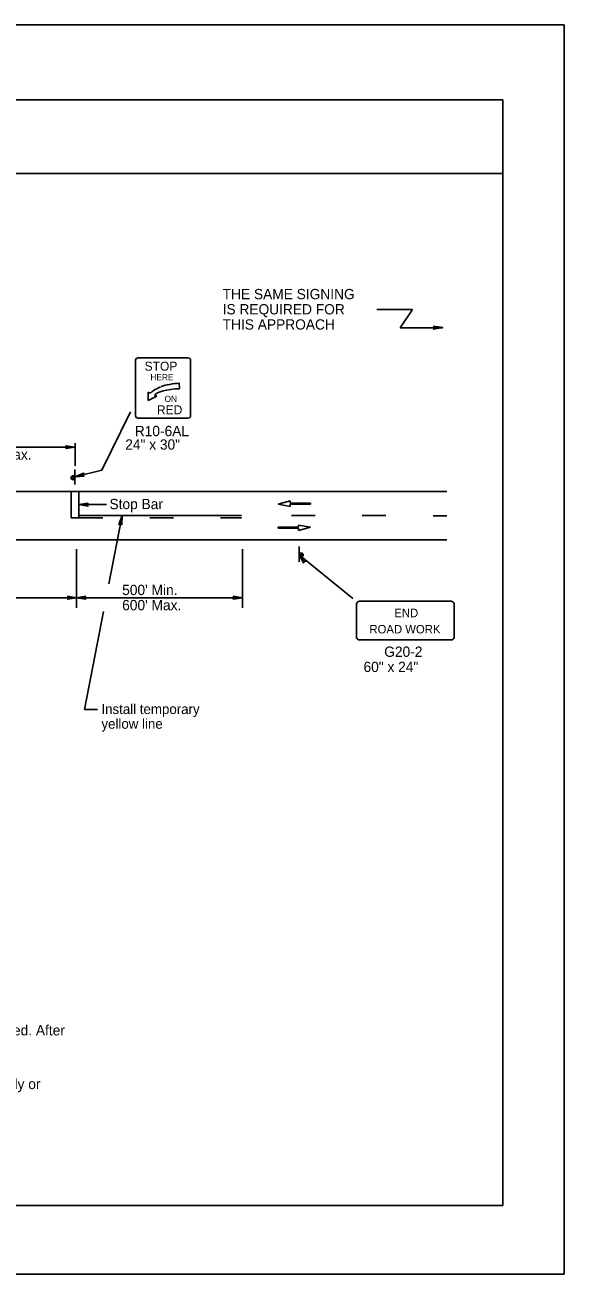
# Model space of a CAD drawing. Extents: x -14145 to -13662, y 30244 to 30661.
# Drawn here: x -13768.19 to -13757.17, y 30343.81 to 30369.31 of the extents above; entities that cross this region are included whole.
import ezdxf

# ---------------------------------------------------------------- set-up
doc = ezdxf.new("R2010")
doc.units = 0
for name, color, linetype in [('1', 7, 'Continuous'), ('10', 7, 'Continuous'), ('2', 7, 'Continuous'), ('61', 7, 'Continuous')]:
    doc.layers.add(name, color=color, linetype=linetype)

msp = doc.modelspace()

# ---------------------------------------------------------------- linework, layer by layer
at = {"layer": '1'}
for p, q in [((-13761, 30363.501), (-13760.274, 30363.501)), ((-13760.274, 30363.5), (-13760.526, 30363.127)), ((-13760.526, 30363.127), (-13759.655, 30363.127)), ((-13765.934, 30361.328), (-13765.934, 30362.464)), ((-13765.879, 30362.511), (-13764.861, 30362.511)), ((-13764.807, 30362.464), (-13764.807, 30361.328)), ((-13765.036, 30361.883), (-13765.038, 30361.994)), ((-13765.671, 30361.811), (-13765.671, 30361.64)), ((-13765.626, 30361.789), (-13765.671, 30361.811)), ((-13765.671, 30361.64), (-13765.5, 30361.726)), ((-13765.5, 30361.726), (-13765.547, 30361.749)), ((-13766.037, 30361.41), (-13766.622, 30360.218)), ((-13764.861, 30361.281), (-13765.879, 30361.281)), ((-13769.682, 30360.688), (-13767.17, 30360.688)), ((-13767.169, 30360.308), (-13767.169, 30360.769)), ((-13767.17, 30360.235), (-13767.17, 30359.923)), ((-13766.623, 30360.219), (-13767.17, 30360.079)), ((-13788.653, 30359.782), (-13759.569, 30359.782)), ((-13767.248, 30359.246), (-13767.248, 30359.782)), ((-13767.092, 30359.246), (-13767.092, 30359.782)), ((-13762.774, 30359.589), (-13763.015, 30359.523)), ((-13762.774, 30359.544), (-13762.774, 30359.589)), ((-13762.358, 30359.544), (-13762.774, 30359.544)), ((-13762.358, 30359.522), (-13762.358, 30359.544)), ((-13766.527, 30359.514), (-13767.092, 30359.514)), ((-13763.769, 30359.29), (-13767.092, 30359.29)), ((-13766.479, 30357.898), (-13766.208, 30359.29)), ((-13763.015, 30359.523), (-13762.772, 30359.477)), ((-13762.772, 30359.477), (-13762.772, 30359.522)), ((-13762.772, 30359.522), (-13762.358, 30359.522)), ((-13762.26, 30359.29), (-13762.746, 30359.29)), ((-13760.813, 30359.29), (-13761.299, 30359.29)), ((-13759.569, 30359.289), (-13759.852, 30359.289)), ((-13767.248, 30359.246), (-13767.092, 30359.246)), ((-13766.601, 30359.246), (-13767.087, 30359.246)), ((-13765.154, 30359.246), (-13765.64, 30359.246)), ((-13763.769, 30359.246), (-13764.193, 30359.246)), ((-13762.602, 30359.053), (-13763.015, 30359.053)), ((-13763.015, 30359.053), (-13763.015, 30359.031)), ((-13763.015, 30359.031), (-13762.599, 30359.031)), ((-13762.358, 30359.052), (-13762.602, 30359.098)), ((-13762.602, 30359.098), (-13762.602, 30359.053)), ((-13762.599, 30358.986), (-13762.358, 30359.052)), ((-13762.599, 30359.031), (-13762.599, 30358.986)), ((-13788.653, 30358.798), (-13759.569, 30358.798)), ((-13767.137, 30357.41), (-13767.137, 30358.604)), ((-13763.749, 30357.41), (-13763.749, 30358.604)), ((-13762.586, 30358.659), (-13762.586, 30358.347)), ((-13762.586, 30358.659), (-13762.586, 30358.347)), ((-13761.488, 30357.598), (-13762.587, 30358.488)), ((-13772.245, 30357.614), (-13767.137, 30357.614)), ((-13767.137, 30357.614), (-13763.749, 30357.614)), ((-13759.481, 30357.543), (-13761.354, 30357.543)), ((-13759.481, 30357.543), (-13761.354, 30357.543)), ((-13766.978, 30355.329), (-13766.588, 30357.334)), ((-13761.415, 30357.492), (-13761.415, 30356.804)), ((-13759.42, 30356.804), (-13759.42, 30357.492)), ((-13761.354, 30356.752), (-13759.481, 30356.752)), ((-13766.978, 30355.329), (-13766.707, 30355.329))]:
    msp.add_line(p, q, dxfattribs=at)
for points in [[(-13759.834, 30363.15), (-13759.826, 30363.136), (-13759.654, 30363.128), (-13759.834, 30363.15), (-13759.839, 30363.157), (-13759.654, 30363.128), (-13759.825, 30363.116), (-13759.833, 30363.106), (-13759.654, 30363.128), (-13759.842, 30363.096), (-13759.833, 30363.106)], [(-13767.35, 30360.712), (-13767.344, 30360.7), (-13767.17, 30360.688), (-13767.35, 30360.712), (-13767.356, 30360.718), (-13767.17, 30360.688), (-13767.344, 30360.682), (-13767.35, 30360.67), (-13767.17, 30360.688), (-13767.356, 30360.658), (-13767.35, 30360.67)], [(-13766.99, 30360.103), (-13767.002, 30360.115), (-13767.17, 30360.079), (-13766.99, 30360.103), (-13766.984, 30360.097), (-13767.17, 30360.079), (-13767.008, 30360.133), (-13767.002, 30360.145), (-13767.17, 30360.079), (-13766.996, 30360.157), (-13767.002, 30360.145)], [(-13766.911, 30359.536), (-13766.92, 30359.521), (-13767.092, 30359.514), (-13766.911, 30359.536), (-13766.907, 30359.543), (-13767.092, 30359.514), (-13766.922, 30359.502), (-13766.912, 30359.492), (-13767.092, 30359.514), (-13766.904, 30359.481), (-13766.912, 30359.492)], [(-13766.218, 30359.107), (-13766.232, 30359.119), (-13766.208, 30359.29), (-13766.218, 30359.107), (-13766.212, 30359.103), (-13766.208, 30359.29), (-13766.25, 30359.126), (-13766.262, 30359.116), (-13766.208, 30359.29), (-13766.274, 30359.11), (-13766.262, 30359.116)], [(-13762.493, 30358.333), (-13762.487, 30358.348), (-13762.587, 30358.488), (-13762.493, 30358.333), (-13762.496, 30358.325), (-13762.587, 30358.488), (-13762.472, 30358.361), (-13762.459, 30358.361), (-13762.587, 30358.488), (-13762.446, 30358.36), (-13762.459, 30358.361)], [(-13767.317, 30357.638), (-13767.305, 30357.62), (-13767.137, 30357.614), (-13767.317, 30357.638), (-13767.323, 30357.644), (-13767.137, 30357.614), (-13767.305, 30357.608), (-13767.311, 30357.59), (-13767.137, 30357.614), (-13767.323, 30357.584), (-13767.311, 30357.59)], [(-13766.963, 30357.59), (-13766.969, 30357.602), (-13767.137, 30357.614), (-13766.963, 30357.59), (-13766.951, 30357.584), (-13767.137, 30357.614), (-13766.969, 30357.62), (-13766.963, 30357.632), (-13767.137, 30357.614), (-13766.951, 30357.644), (-13766.963, 30357.632)], [(-13763.929, 30357.638), (-13763.923, 30357.626), (-13763.749, 30357.614), (-13763.929, 30357.638), (-13763.935, 30357.644), (-13763.749, 30357.614), (-13763.923, 30357.608), (-13763.929, 30357.596), (-13763.749, 30357.614), (-13763.935, 30357.584), (-13763.929, 30357.596)]]:
    msp.add_lwpolyline(points, dxfattribs=at)
for centre in [(-13767.21, 30360.062), (-13762.546, 30358.486)]:
    msp.add_circle(centre, 0.0408, dxfattribs=at)
for centre, start, end in [((-13767.205, 30360.069), 355.7499, 350.479), ((-13762.551, 30358.493), 189.521, 184.2501)]:
    msp.add_arc(centre, 0.0214, start, end, dxfattribs=at)
for centre, major_axis, ratio, start_param, end_param in [((-13765.878, 30362.464), (-0.0541, 0), 0.866667, 4.712389, 6.283185), ((-13764.86, 30362.464), (-0.0541, 0), 0.866667, 3.141593, 4.712389), ((-13765.385, 30361.646), (-0.29, 0), 0.866667, 5.239865, 5.534055), ((-13765.002, 30361.983), (0.632, 0.211), 0.13767, 2.24751, 2.61166), ((-13765.026, 30361.745), (0.526, 0.021), 0.259792, 1.574563, 2.966983), ((-13764.994, 30361.772), (0.626, 0.024), 0.356316, 1.625555, 2.277861), ((-13765.026, 30361.745), (0.626, 0.024), 0.356316, 2.688881, 2.833949), ((-13765.878, 30361.328), (0.0541, 0), 0.866667, 3.141593, 4.712389), ((-13764.86, 30361.328), (0.0541, 0), 0.866667, 4.712389, 6.283185), ((-13761.353, 30357.49), (0.0609, 0), 0.839899, 1.570796, 3.141593), ((-13759.481, 30357.49), (-0.0609, 0), 0.839899, 3.141593, 4.712389), ((-13761.353, 30356.802), (0.0609, 0), 0.839899, 3.141593, 4.712389), ((-13759.481, 30356.802), (-0.0609, 0), 0.839899, 1.570796, 3.141593)]:
    msp.add_ellipse(centre, major_axis=major_axis, ratio=ratio, start_param=start_param, end_param=end_param, dxfattribs=at)
at = {"layer": '10'}
for p, q in [((-13789.874, 30367.777), (-13758.422, 30367.777)), ((-13758.422, 30367.777), (-13758.422, 30345.207)), ((-13789.874, 30366.277), (-13758.422, 30366.277)), ((-13758.422, 30345.207), (-13789.874, 30345.207))]:
    msp.add_line(p, q, dxfattribs=at)
at = {"layer": '61'}
msp.add_lwpolyline([(-13790.174, 30369.307), (-13757.174, 30369.307), (-13757.174, 30343.807), (-13790.174, 30343.807)], close=True, dxfattribs=at)

# ---------------------------------------------------------------- texts
at = {"layer": '1'}
for s, height, p in [('STOP', 0.1838, (-13765.747, 30362.249)), ('HERE', 0.1268, (-13765.628, 30362.053)), ('ON', 0.1268, (-13765.339, 30361.61)), ('RED', 0.1838, (-13765.496, 30361.359)), ('END', 0.173, (-13760.643, 30357.216)), ('ROAD WORK', 0.173, (-13761.152, 30356.885))]:
    msp.add_text(s, height=height, dxfattribs=at).set_placement(p)
at = {"layer": '2'}
for s, height, p in [('THE SAME SIGNING', 0.21, (-13764.152, 30363.708)), ('IS REQUIRED FOR', 0.21, (-13764.152, 30363.398)), ('THIS APPROACH', 0.21, (-13764.152, 30363.088)), ('R10-6AL', 0.21, (-13765.948, 30360.912)), ('24" x 30"', 0.21, (-13766.143, 30360.637)), ("150' Max.", 0.21, (-13769.266, 30360.432)), ('Stop Bar', 0.21, (-13766.465, 30359.422)), ("500' Min.", 0.21, (-13766.206, 30357.668)), ("600' Max.", 0.21, (-13766.206, 30357.358)), ('G20-2', 0.21, (-13760.849, 30356.407)), ('60" x 24"', 0.21, (-13761.273, 30356.097)), ('Install temporary', 0.20313, (-13766.63, 30355.239)), ('yellow line', 0.20313, (-13766.63, 30354.939)), ('    pavement markings and raised pavement markers between stop bars shall be removed. After  ', 0.21, (-13779.27, 30348.678)), ('4.  When the temporary traffic control signal is changed to flashing mode, either manually or ', 0.21, (-13779.27, 30347.582))]:
    msp.add_text(s, height=height, dxfattribs=at).set_placement(p)

doc.saveas('drawing.dxf')
